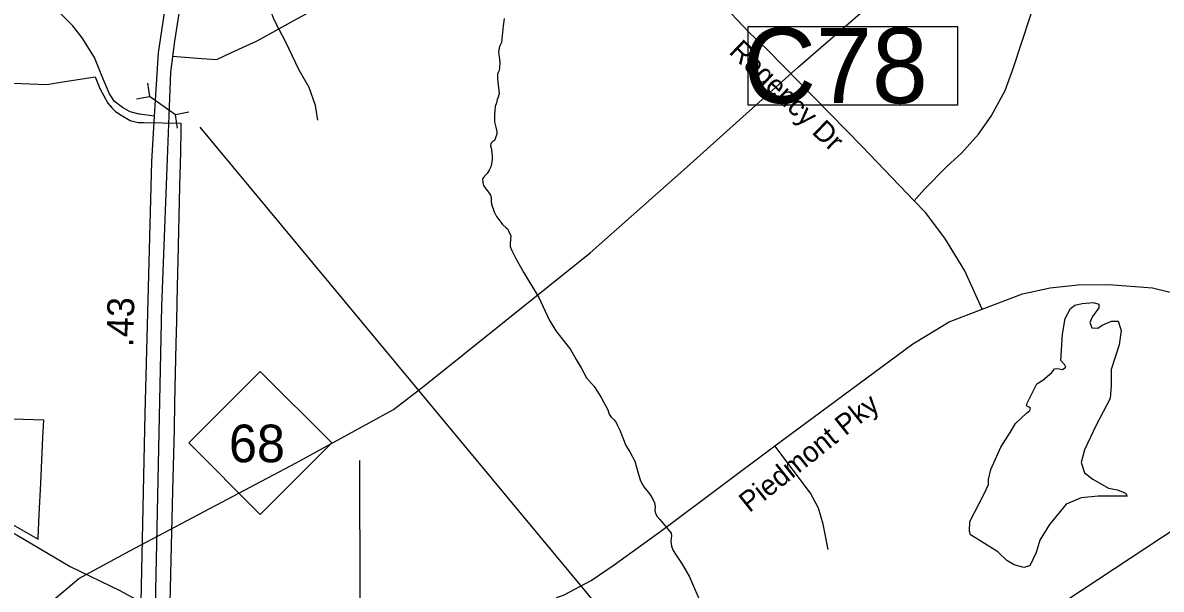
# Model space of a CAD drawing. Extents: x 1662474 to 1856135, y 779280 to 917889.
# Drawn here: x 1715048 to 1720345, y 839326 to 841959 of the extents above; entities that cross this region are included whole.
import ezdxf

# ---------------------------------------------------------------- set-up
doc = ezdxf.new("R2010")
doc.units = 0
for name, color, linetype in [('Exist Boundary Political City Limit New', 7, 'Continuous'), ('Exist Hydrographic Creek Single Shore', 7, 'Continuous'), ('Exist Hydrographic Pond Under 1500 Sq Ft', 7, 'Continuous'), ('Exist Road Non-System Type 51', 7, 'Continuous'), ('Exist Road Non-System Type 51 Label', 7, 'Continuous'), ('Exist Road Primary NC Divided Attributed', 7, 'Continuous'), ('Exist Road Primary NC Mileage Hundredths English Label', 7, 'Continuous'), ('Exist Road Primary NC Shield CELL', 7, 'Continuous'), ('Exist Road Primary NC Shield Number Label', 7, 'Continuous'), ('Exist Road Primary NC Structure Culvert CELL', 7, 'Continuous'), ('Exist Road Primary NC Structure Culvert Number Label', 7, 'Continuous'), ('Exist Road Secondary Structure Culvert Number Label', 7, 'Continuous'), ('Exist Road Secondary Type 41 Attributed', 7, 'Continuous'), ('Exist Road Secondary Type 51 Attributed', 7, 'Continuous'), ('Exist Utilities Electrical Transmission Line', 7, 'Continuous'), ('Map Preparation Boundary City Limit Buffer Line', 7, 'Continuous')]:
    doc.layers.add(name, color=color, linetype=linetype)

msp = doc.modelspace()

# ---------------------------------------------------------------- linework, layer by layer
at = {"layer": 'Exist Boundary Political City Limit New'}
for points in [[(1714922.5, 841681.4), (1715119.2, 841674.6), (1715159.4, 841673.2), (1715235, 841685.1), (1715384.2, 841708.7), (1715406.8, 841654.4), (1715443, 841586.2), (1715463.2, 841562), (1715479.5, 841546.4), (1715506.1, 841530.3), (1715546.9, 841505.7), (1715584.4, 841496.4), (1715613.4, 841495.9), (1715783.9, 841493.2), (1715783.4, 841459.9), (1715781.9, 841357.8), (1715777.9, 841200.4), (1715769.5, 840853), (1715766.9, 840734.9), (1715762.6, 840571.7), (1715759.9, 840467.7), (1715754, 840191.4), (1715751.6, 840070.1), (1715744.6, 839783.8), (1715736.6, 839462.5), (1715728.8, 839130.1)], [(1714868.4, 839701.2), (1715119.2, 839558.2), (1715119.5, 839564.6), (1715124.6, 839673.2), (1715131.5, 839819.6), (1715141.4, 840030.7), (1715145.1, 840112.4), (1715001.5, 840115.9)]]:
    msp.add_lwpolyline(points, dxfattribs=at)
at = {"layer": 'Exist Hydrographic Creek Single Shore'}
for points in [[(1717287.4, 841978.9), (1717283.9, 841944.8), (1717275.5, 841867.7), (1717266.6, 841849.6), (1717261.4, 841825.9), (1717262.9, 841810.7), (1717266, 841791.3), (1717267.9, 841771.6), (1717266.6, 841753.8), (1717264.2, 841738), (1717260.2, 841728.8), (1717257.6, 841720.4), (1717257.4, 841710.4), (1717257.4, 841698.9), (1717264, 841630.4), (1717260.5, 841613.4), (1717255.9, 841602.9), (1717251.6, 841587.9), (1717246.1, 841570.1), (1717243.8, 841551.9), (1717242.1, 841531.2), (1717242.8, 841514.1), (1717243, 841498.9), (1717248.5, 841474.2), (1717253.2, 841454.3), (1717253.5, 841441.9), (1717249.5, 841428.8), (1717243.8, 841413.4), (1717235.1, 841406.8), (1717225.9, 841398.9), (1717224.4, 841387.9), (1717227.2, 841377.4), (1717230.1, 841356.7), (1717231.9, 841337.8), (1717231.6, 841324.9), (1717228.8, 841303.4), (1717225.1, 841288.9), (1717217.8, 841274), (1717208.4, 841258.5), (1717195.8, 841245.9), (1717187.4, 841233.8), (1717188.1, 841217.6), (1717192.2, 841202.3), (1717201.8, 841187.9), (1717214.6, 841171.4), (1717223.5, 841158), (1717227.5, 841146.4), (1717227.2, 841130.1), (1717229.4, 841115.7), (1717240.6, 841080.6), (1717252.6, 841058.2), (1717267.4, 841038.8), (1717279.5, 841022.2), (1717295.8, 841007.6), (1717304.6, 840999.2), (1717309.6, 840988.2), (1717318.2, 840969.8), (1717317.5, 840950.6)], [(1717317.5, 840950.6), (1717315.1, 840933.8), (1717316.5, 840919.9), (1717322.8, 840901), (1717342.8, 840863.2), (1717377.9, 840800), (1717401.8, 840761.1), (1717449.5, 840682.1), (1717496.8, 840577.9), (1717528.5, 840526.5), (1717596.8, 840440.1), (1717623.5, 840393.2), (1717645.4, 840355.1), (1717671.5, 840308.6), (1717706.5, 840267.9), (1717726.4, 840237.8), (1717738.8, 840216.5), (1717770, 840160.6), (1717776.8, 840139.1), (1717786.5, 840125.4), (1717799.6, 840112.9), (1717809.1, 840100.2), (1717815.4, 840087.4), (1717825.9, 840065.3), (1717853.5, 839994.2), (1717873.1, 839964.8), (1717895.1, 839921), (1717911.2, 839866.1), (1717922.8, 839830.4), (1717938.5, 839801.1), (1717964.2, 839768.8), (1717977.4, 839748.3), (1717987.2, 839728.1), (1717991, 839710), (1717989.4, 839690.6), (1717992.9, 839675.3), (1717999.4, 839664.1), (1718012.2, 839650.4), (1718051.1, 839603.1), (1718065.2, 839586.1), (1718067.1, 839574.6), (1718065.5, 839563.5), (1718062.9, 839548.3), (1718065.8, 839525.8), (1718072.1, 839508.9), (1718082.6, 839493.2), (1718115.9, 839442.2), (1718149.5, 839384), (1718207.2, 839249.9)]]:
    msp.add_lwpolyline(points, dxfattribs=at)
at = {"layer": 'Exist Hydrographic Pond Under 1500 Sq Ft'}
msp.add_lwpolyline([(1719584.5, 839499.4), (1719497.4, 839554.1), (1719457.6, 839579), (1719452.6, 839596.4), (1719455.1, 839641.2), (1719519.8, 839765.5), (1719542.2, 839812.8), (1719542.2, 839835.2), (1719552.2, 839882.5), (1719599.5, 839986.9), (1719641.8, 840054.1), (1719666.7, 840096.4), (1719718.9, 840143.6), (1719733.8, 840156.1), (1719736.3, 840168.5), (1719718.9, 840178.4), (1719721.4, 840190.9), (1719766.2, 840280.4), (1719793.6, 840297.8), (1719835.9, 840332.7), (1719848.3, 840350.1), (1719863.3, 840352.6), (1719885.7, 840347.6), (1719900.6, 840357.5), (1719895.6, 840370), (1719878.2, 840389.9), (1719885.7, 840511.8), (1719898.1, 840583.9), (1719923, 840631.2), (1719942.9, 840646.1), (1719977.7, 840653.5), (1720030, 840658.5), (1720054.9, 840651.1), (1720054.9, 840633.6), (1720025, 840593.8), (1720012.6, 840566.5), (1720022.5, 840541.6), (1720049.9, 840539.1), (1720069.8, 840554), (1720114.6, 840571.5), (1720144.5, 840571.5), (1720159.4, 840529.2), (1720149.5, 840462), (1720112.1, 840347.6), (1720112.1, 840273), (1720107.2, 840213.3), (1720042.4, 840088.9), (1719987.7, 839974.5), (1719972.8, 839914.8), (1719987.7, 839867.5), (1720027.5, 839837.7), (1720099.7, 839795.4), (1720142, 839787.9), (1720179.3, 839773), (1720186.8, 839758.1), (1720052.4, 839758.1), (1719972.8, 839750.6), (1719903.1, 839720.8), (1719825.9, 839626.3), (1719781.1, 839554.1), (1719763.7, 839496.9), (1719733.8, 839434.7), (1719706.5, 839427.3), (1719661.7, 839439.7), (1719626.8, 839459.6), (1719584.5, 839499.4)], dxfattribs=at)
at = {"layer": 'Exist Road Non-System Type 51'}
for points in [[(1716239.6, 841931.9), (1716218.1, 841973.6), (1716185.5, 842060.4), (1716185.5, 842147.2), (1716211.8, 842400.2), (1716212.1, 842403.9)], [(1716239.6, 841931.9), (1716308.5, 841970), (1716493.1, 842071.4), (1716601.6, 842140.1), (1716634.1, 842234.1), (1716630.6, 842321), (1716617.2, 842384.4)], [(1719196.1, 841132.2), (1718953.9, 841384.8), (1718509.9, 841836.7), (1718428.2, 841913.6), (1718286.2, 842062.5), (1718166.9, 842154.5), (1718025.1, 842236.4), (1717925.1, 842282.1)], [(1719196.1, 841132.2), (1719242.4, 841184.4), (1719348.9, 841292.1), (1719416.6, 841353.8), (1719495.6, 841441.4), (1719554.1, 841525.7), (1719618.4, 841644.9), (1719656, 841746.9), (1719775.4, 842110.4)], [(1715743.9, 841804.9), (1715881.6, 841792.7), (1715950.4, 841789.1), (1716019.1, 841821.7), (1716138.5, 841875.9), (1716239.6, 841931.9)], [(1716420.6, 841506.9), (1716409.9, 841575.6), (1716380.9, 841658.9), (1716333.9, 841738.4), (1716272.4, 841868.7), (1716239.6, 841931.9)], [(1719511.6, 840627.2), (1719432.1, 840806), (1719338.1, 840957.9), (1719247.6, 841077.4), (1719196.1, 841132.2)], [(1719511.6, 840627.2), (1719700.4, 840699.2), (1719828.4, 840726.4), (1719957.6, 840740.7), (1720101.1, 840741.9), (1720304.6, 840726.4), (1720545.5, 840668.4), (1720626.4, 840633.6)], [(1718546.9, 839992.1), (1719189.6, 840467.4), (1719359.1, 840569), (1719511.6, 840627.2)], [(1717531.9, 839287.4), (1717564.1, 839298.7), (1717692, 839365.6), (1717799.6, 839439.1), (1718022.4, 839600), (1718546.9, 839992.1)], [(1718795.4, 839510.5), (1718772.9, 839627.5), (1718750.2, 839703.1), (1718713.5, 839771.9), (1718546.9, 839992.1)], [(1716621.6, 839209.4), (1716617.8, 839281.1), (1716615.9, 839924.1)]]:
    msp.add_lwpolyline(points, dxfattribs=at)
at = {"layer": 'Exist Road Primary NC Divided Attributed'}
for points in [[(1715665.5, 839245.2), (1715694.5, 840641.3), (1715737.2, 841730.2), (1715754.8, 841874), (1715800.1, 842162.9), (1715821.1, 842312.6), (1715901.3, 842730.2), (1715980.5, 843112.8), (1716088.8, 843625.2), (1716127.1, 843800.2)], [(1716040.6, 843769.3), (1715747.8, 842287.6), (1715677.8, 841819.4), (1715659.4, 841524.8)], [(1715659.4, 841524.8), (1715646.3, 841314.2), (1715616, 840142.8), (1715596.6, 839267.5)]]:
    msp.add_lwpolyline(points, dxfattribs=at)
at = {"layer": 'Exist Road Primary NC Shield CELL'}
msp.add_lwpolyline([(1715820.1, 840005.8), (1716153.1, 840338.8), (1716486.1, 840005.8), (1716153.1, 839672.8)], close=True, dxfattribs=at)
at = {"layer": 'Exist Road Primary NC Structure Culvert CELL'}
for p, q in [((1715628.9, 841679.2), (1715637.8, 841617.4)), ((1715576.5, 841605.1), (1715637.8, 841617.4)), ((1715759.2, 841531.4), (1715637.8, 841617.4)), ((1715820.5, 841543.6), (1715759.2, 841531.4)), ((1715768.1, 841469.6), (1715759.2, 841531.4))]:
    msp.add_line(p, q, dxfattribs=at)
at = {"layer": 'Exist Road Primary NC Structure Culvert Number Label'}
msp.add_line((1715872, 841474), (1717950.8, 838974.2), dxfattribs=at)
at = {"layer": 'Exist Road Secondary Structure Culvert Number Label'}
msp.add_lwpolyline([(1718422.9, 841942.5), (1719396.6, 841942.5), (1719396.6, 841576.1), (1718422.9, 841576.1)], close=True, dxfattribs=at)
at = {"layer": 'Exist Road Secondary Type 41 Attributed'}
msp.add_lwpolyline([(1715479.7, 841589.8), (1715474.2, 841593.9), (1715452, 841629.1), (1715423.2, 841694.1), (1715397.3, 841759.9), (1715382.4, 841797.9), (1715324, 841889.7), (1715280.4, 841945.4), (1715156.1, 842071.5), (1715128.8, 842105.8), (1715100, 842196.7), (1715090.7, 842243.1), (1715092.6, 842306.2)], dxfattribs=at)
at = {"layer": 'Exist Road Secondary Type 51 Attributed'}
for points in [[(1715659.4, 841524.8), (1715593, 841534), (1715589.2, 841534.3), (1715548, 841545.7), (1715511.8, 841566.1), (1715479.7, 841589.8)], [(1710418.8, 841009.6), (1710563.7, 841009.6), (1710837.8, 841011.6), (1711210.1, 841002.1), (1711560.2, 841000), (1711747.3, 841000.7), (1711943.6, 840998.8), (1712221.8, 841000.2), (1712341.9, 841003), (1712403.8, 840984.3), (1712507.5, 840941.2), (1712714.7, 840855.1), (1712917.9, 840760.9), (1713172.6, 840624.5), (1713475.2, 840459.2), (1713843.4, 840255.4), (1714133.9, 840094.4), (1714480.1, 839883.9), (1714725, 839735.9), (1715021.5, 839576.8), (1715268.7, 839432), (1715499.9, 839319.2), (1715529.9, 839303.2), (1715596.6, 839267.5)]]:
    msp.add_lwpolyline(points, dxfattribs=at)
at = {"layer": 'Exist Utilities Electrical Transmission Line'}
for points in [[(1715050.5, 839158.9), (1715309, 839376.4), (1715546.5, 839503.8), (1716319.7, 839914), (1716772.7, 840161.3), (1716914.2, 840269.9), (1717101.9, 840420.2), (1717687.4, 840890.3), (1718124.1, 841275.8), (1718657.7, 841754.5), (1719177.1, 842205.4), (1719690.2, 842650.1), (1720389.8, 843281.2), (1720852.7, 843710.6), (1721831.4, 844622.9), (1722314.6, 845066.1), (1722751.4, 845467.6), (1723167.9, 845845.5)], [(1719749, 839171.9), (1720424.4, 839616.9), (1720896.2, 839920.3), (1721238.9, 840140.8), (1721847.8, 840544.6), (1722390.1, 840901.1), (1722749, 841141.5), (1722964.4, 841267.2), (1723105.1, 841317.8), (1723348.1, 841391.3), (1723544.8, 841431.3)]]:
    msp.add_lwpolyline(points, dxfattribs=at)
at = {"layer": 'Map Preparation Boundary City Limit Buffer Line'}
for points in [[(1714922.5, 841681.4), (1715119.2, 841674.6), (1715159.4, 841673.2), (1715235, 841685.1), (1715384.2, 841708.7), (1715406.8, 841654.4), (1715443, 841586.2), (1715463.2, 841562), (1715479.5, 841546.4), (1715506.1, 841530.3), (1715546.9, 841505.7), (1715584.4, 841496.4), (1715613.4, 841495.9), (1715783.9, 841493.2), (1715783.4, 841459.9), (1715781.9, 841357.8), (1715777.9, 841200.4), (1715769.5, 840853), (1715766.9, 840734.9), (1715762.6, 840571.7), (1715759.9, 840467.7), (1715754, 840191.4), (1715751.6, 840070.1), (1715744.6, 839783.8), (1715736.6, 839462.5), (1715728.8, 839130.1)], [(1714868.4, 839701.2), (1715119.2, 839558.2), (1715119.5, 839564.6), (1715124.6, 839673.2), (1715131.5, 839819.6), (1715141.4, 840030.7), (1715145.1, 840112.4), (1715001.5, 840115.9)]]:
    msp.add_lwpolyline(points, dxfattribs=at)

# ---------------------------------------------------------------- texts
at = {"layer": 'Exist Road Non-System Type 51 Label'}
for s, rotation, p in [('Regency Dr', 316.0437, (1718329.2, 841820.3)), ('Piedmont Pky', 38.6703, (1718428.6, 839678.9))]:
    msp.add_text(s, height=95, rotation=rotation, dxfattribs=at).set_placement(p)
at = {"layer": 'Exist Road Primary NC Mileage Hundredths English Label'}
msp.add_text('.43', height=125, rotation=88.5191, dxfattribs=at).set_placement((1715561.4, 840450))
at = {"layer": 'Exist Road Primary NC Shield Number Label'}
msp.add_text('68', height=175, dxfattribs=at).set_placement((1716007.3, 839916.1))
at = {"layer": 'Exist Road Secondary Structure Culvert Number Label'}
msp.add_text('C78', height=350, dxfattribs=at).set_placement((1718400.7, 841585.9))

doc.saveas('drawing.dxf')
